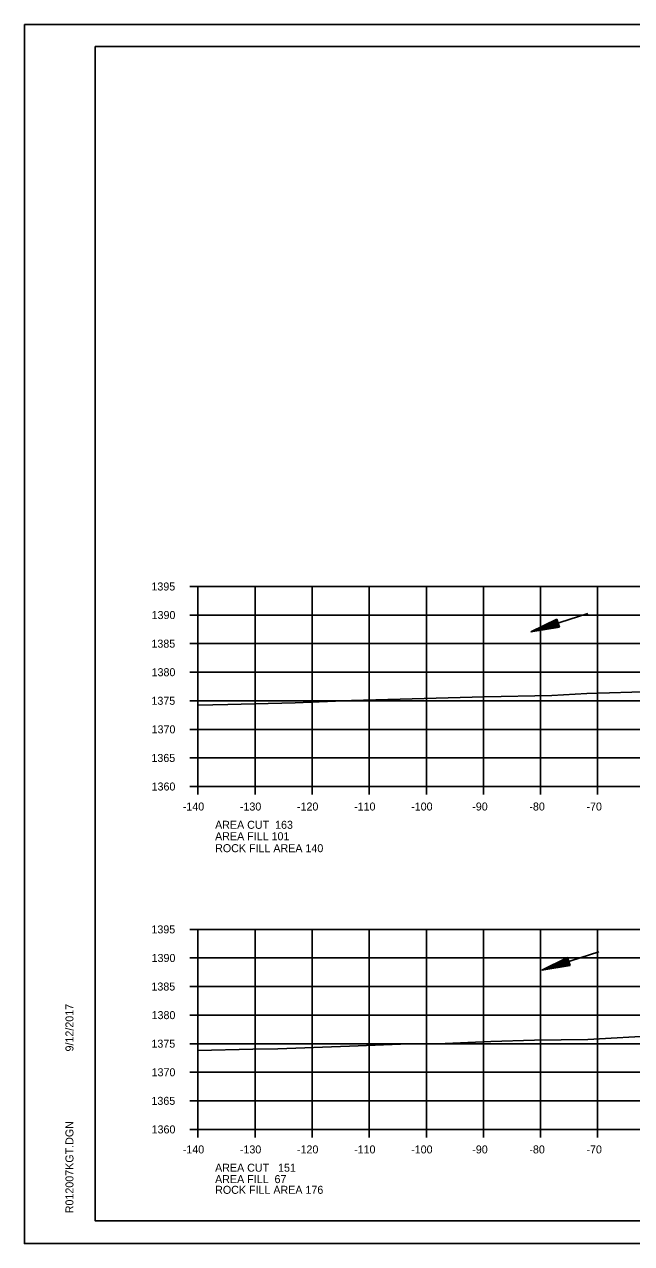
# Model space of a CAD drawing. Extents: x 1374311 to 1383814, y 384102 to 406278.
# Drawn here: x 1382469.7 to 1382576, y 396251.5 to 396464.9 of the extents above; entities that cross this region are included whole.
import ezdxf

# ---------------------------------------------------------------- set-up
doc = ezdxf.new("R2010")
doc.units = 0
for name, color, linetype in [('R_Axis', 7, 'Continuous'), ('R_Axis Annot', 7, 'Continuous'), ('R_Border', 7, 'Continuous'), ('R_Draft', 7, 'Continuous'), ('R_Exist Surface', 7, 'Continuous'), ('R_Fin Surface', 7, 'Continuous'), ('R_Grid', 7, 'Continuous'), ('R_No Plot', 7, 'Continuous'), ('R_Water', 7, 'Continuous')]:
    doc.layers.add(name, color=color, linetype=linetype)

msp = doc.modelspace()

# ---------------------------------------------------------------- linework, layer by layer
at = {"layer": 'R_Axis'}
for p, q in [((1382498.67, 396366.53), (1382500.07, 396366.53)), ((1382500.07, 396331.53), (1382500.07, 396366.53)), ((1382498.67, 396361.53), (1382500.07, 396361.53)), ((1382498.67, 396356.53), (1382500.07, 396356.53)), ((1382498.67, 396351.53), (1382500.07, 396351.53)), ((1382498.67, 396346.53), (1382500.07, 396346.53)), ((1382498.67, 396341.53), (1382500.07, 396341.53)), ((1382498.67, 396336.53), (1382500.07, 396336.53)), ((1382498.67, 396331.53), (1382500.07, 396331.53)), ((1382500.07, 396331.53), (1382780.07, 396331.53)), ((1382500.07, 396330.13), (1382500.07, 396331.53)), ((1382510.07, 396330.13), (1382510.07, 396331.53)), ((1382520.07, 396330.13), (1382520.07, 396331.53)), ((1382530.07, 396330.13), (1382530.07, 396331.53)), ((1382540.07, 396330.13), (1382540.07, 396331.53)), ((1382550.07, 396330.13), (1382550.07, 396331.53)), ((1382560.07, 396330.13), (1382560.07, 396331.53)), ((1382570.07, 396330.13), (1382570.07, 396331.53)), ((1382498.67, 396306.53), (1382500.07, 396306.53)), ((1382500.07, 396271.53), (1382500.07, 396306.53)), ((1382498.67, 396301.53), (1382500.07, 396301.53)), ((1382498.67, 396296.53), (1382500.07, 396296.53)), ((1382498.67, 396291.53), (1382500.07, 396291.53)), ((1382498.67, 396286.53), (1382500.07, 396286.53)), ((1382498.67, 396281.53), (1382500.07, 396281.53)), ((1382498.67, 396276.53), (1382500.07, 396276.53)), ((1382498.67, 396271.53), (1382500.07, 396271.53)), ((1382500.07, 396271.53), (1382780.07, 396271.53)), ((1382500.07, 396270.13), (1382500.07, 396271.53)), ((1382510.07, 396270.13), (1382510.07, 396271.53)), ((1382520.07, 396270.13), (1382520.07, 396271.53)), ((1382530.07, 396270.13), (1382530.07, 396271.53)), ((1382540.07, 396270.13), (1382540.07, 396271.53)), ((1382550.07, 396270.13), (1382550.07, 396271.53)), ((1382560.07, 396270.13), (1382560.07, 396271.53)), ((1382570.07, 396270.13), (1382570.07, 396271.53))]:
    msp.add_line(p, q, dxfattribs=at)
at = {"layer": 'R_Border'}
for p, q in [((1382482.07, 396460.99), (1382798.25, 396460.99)), ((1382482.07, 396255.53), (1382482.07, 396460.99)), ((1382482.07, 396255.53), (1382482.07, 396255.53)), ((1382798.25, 396255.53), (1382482.07, 396255.53))]:
    msp.add_line(p, q, dxfattribs=at)
at = {"layer": 'R_Draft'}
for p, q in [((1382562.9, 396360.83), (1382558.37, 396358.58)), ((1382562.94, 396360.72), (1382559.17, 396358.84)), ((1382562.98, 396360.59), (1382559.99, 396359.1)), ((1382563.02, 396360.47), (1382560.78, 396359.36)), ((1382563.06, 396360.35), (1382561.59, 396359.62)), ((1382563.09, 396360.23), (1382562.38, 396359.88)), ((1382563.17, 396360.01), (1382562.38, 396359.88)), ((1382563.36, 396359.41), (1382562.9, 396360.83)), ((1382563.36, 396359.41), (1382558.37, 396358.58)), ((1382563.32, 396359.53), (1382559.17, 396358.84)), ((1382563.28, 396359.65), (1382559.99, 396359.1)), ((1382563.25, 396359.77), (1382560.78, 396359.36)), ((1382563.21, 396359.89), (1382561.59, 396359.62)), ((1382564.81, 396301.64), (1382560.29, 396299.38)), ((1382565.28, 396300.21), (1382560.29, 396299.38)), ((1382564.85, 396301.52), (1382561.08, 396299.64)), ((1382565.24, 396300.33), (1382561.08, 396299.64)), ((1382564.89, 396301.4), (1382561.9, 396299.91)), ((1382565.2, 396300.45), (1382561.9, 396299.91)), ((1382564.93, 396301.28), (1382562.69, 396300.16)), ((1382565.16, 396300.57), (1382562.69, 396300.16)), ((1382564.97, 396301.16), (1382563.5, 396300.42)), ((1382565.12, 396300.69), (1382563.5, 396300.42)), ((1382565.01, 396301.04), (1382564.29, 396300.68)), ((1382565.08, 396300.81), (1382564.29, 396300.68)), ((1382565.28, 396300.21), (1382564.81, 396301.64))]:
    msp.add_line(p, q, dxfattribs=at)
at = {"layer": 'R_Exist Surface'}
for points in [[(1382500.07, 396345.77), (1382505.31, 396345.88), (1382517.12, 396346.19), (1382526.98, 396346.6), (1382537.59, 396346.87), (1382550.22, 396347.2), (1382562.06, 396347.45), (1382568.15, 396347.79), (1382580.02, 396348.17), (1382582.46, 396348.2), (1382587.63, 396348.51), (1382598.45, 396349.21), (1382600.04, 396349.27), (1382601.77, 396349.33), (1382613.48, 396349.78), (1382618, 396349.84), (1382630.53, 396349.93), (1382636, 396350.01), (1382647.18, 396350.09), (1382657.62, 396350.5), (1382666.51, 396350.75), (1382674.68, 396350.97), (1382692.31, 396351.39)], [(1382500.07, 396285.31), (1382509.67, 396285.58), (1382514.05, 396285.65), (1382526.63, 396286.11), (1382537.05, 396286.49), (1382542.01, 396286.52), (1382551.38, 396286.93), (1382559.01, 396287.16), (1382568.35, 396287.29), (1382580.64, 396287.95), (1382587.54, 396288.15), (1382599.32, 396288.56), (1382605.38, 396288.73), (1382616.38, 396289.25), (1382623.15, 396289.48), (1382624.5, 396289.52), (1382629.01, 396289.64), (1382633.33, 396289.84), (1382647.79, 396290.28), (1382676.76, 396291.19), (1382688.92, 396291.31)]]:
    msp.add_lwpolyline(points, dxfattribs=at)
at = {"layer": 'R_Grid'}
for p, q in [((1382500.07, 396366.53), (1382780.07, 396366.53)), ((1382500.07, 396331.53), (1382500.07, 396366.53)), ((1382510.07, 396331.53), (1382510.07, 396366.53)), ((1382520.07, 396331.53), (1382520.07, 396366.53)), ((1382530.07, 396331.53), (1382530.07, 396366.53)), ((1382540.07, 396331.53), (1382540.07, 396366.53)), ((1382550.07, 396331.53), (1382550.07, 396366.53)), ((1382560.07, 396331.53), (1382560.07, 396366.53)), ((1382570.07, 396331.53), (1382570.07, 396366.53)), ((1382500.07, 396361.53), (1382780.07, 396361.53)), ((1382500.07, 396356.53), (1382780.07, 396356.53)), ((1382500.07, 396351.53), (1382780.07, 396351.53)), ((1382500.07, 396346.53), (1382780.07, 396346.53)), ((1382500.07, 396341.53), (1382780.07, 396341.53)), ((1382500.07, 396336.53), (1382780.07, 396336.53)), ((1382500.07, 396331.53), (1382780.07, 396331.53)), ((1382500.07, 396306.53), (1382780.07, 396306.53)), ((1382500.07, 396271.53), (1382500.07, 396306.53)), ((1382510.07, 396271.53), (1382510.07, 396306.53)), ((1382520.07, 396271.53), (1382520.07, 396306.53)), ((1382530.07, 396271.53), (1382530.07, 396306.53)), ((1382540.07, 396271.53), (1382540.07, 396306.53)), ((1382550.07, 396271.53), (1382550.07, 396306.53)), ((1382560.07, 396271.53), (1382560.07, 396306.53)), ((1382570.07, 396271.53), (1382570.07, 396306.53)), ((1382500.07, 396301.53), (1382780.07, 396301.53)), ((1382500.07, 396296.53), (1382780.07, 396296.53)), ((1382500.07, 396291.53), (1382780.07, 396291.53)), ((1382500.07, 396286.53), (1382780.07, 396286.53)), ((1382500.07, 396281.53), (1382780.07, 396281.53)), ((1382500.07, 396276.53), (1382780.07, 396276.53)), ((1382500.07, 396271.53), (1382780.07, 396271.53))]:
    msp.add_line(p, q, dxfattribs=at)
at = {"layer": 'R_No Plot'}
for p, q in [((1382469.67, 396464.89), (1382803, 396464.89)), ((1382469.67, 396251.55), (1382803, 396251.55))]:
    msp.add_line(p, q, dxfattribs=at)
for points in [[(1382469.66, 396464.89), (1382803, 396464.89), (1382803, 396251.55), (1382469.66, 396251.55)], [(1382715.99, 396460.99), (1382715.99, 396451.11), (1382751.72, 396451.11), (1382751.72, 396448.19), (1382774.92, 396448.19), (1382774.92, 396423.86), (1382798.25, 396423.86), (1382798.25, 396255.53), (1382482.07, 396255.53), (1382482.07, 396460.99)]]:
    msp.add_lwpolyline(points, close=True, dxfattribs=at)
at = {"layer": 'R_Water'}
for p, q in [((1382568.37, 396361.82), (1382558.37, 396358.58)), ((1382570.28, 396302.62), (1382560.29, 396299.38))]:
    msp.add_line(p, q, dxfattribs=at)

# ---------------------------------------------------------------- texts
at = {"layer": 'R_Axis Annot'}
for s, p in [('1395', (1382491.92, 396365.83)), ('1390', (1382491.95, 396360.83)), ('1385', (1382491.92, 396355.83)), ('1380', (1382491.95, 396350.83)), ('1375', (1382491.92, 396345.83)), ('1370', (1382491.95, 396340.83)), ('1365', (1382491.92, 396335.83)), ('1360', (1382491.95, 396330.83)), ('-140', (1382497.41, 396327.33)), ('-130', (1382507.41, 396327.33)), ('-120', (1382517.41, 396327.33)), ('-110', (1382527.41, 396327.33)), ('-100', (1382537.41, 396327.33)), ('-90', (1382548.11, 396327.33)), ('-80', (1382558.11, 396327.33)), ('-70', (1382568.11, 396327.33)), ('AREA CUT  163', (1382503.07, 396324.13)), ('AREA FILL 101', (1382503.07, 396322.13)), ('1395', (1382491.92, 396305.83)), ('1390', (1382491.95, 396300.83)), ('1385', (1382491.92, 396295.83)), ('1380', (1382491.95, 396290.83)), ('1375', (1382491.92, 396285.83)), ('1370', (1382491.95, 396280.83)), ('1365', (1382491.92, 396275.83)), ('1360', (1382491.95, 396270.83)), ('-140', (1382497.41, 396267.33)), ('-130', (1382507.41, 396267.33)), ('-120', (1382517.41, 396267.33)), ('-110', (1382527.41, 396267.33)), ('-100', (1382537.41, 396267.33)), ('-90', (1382548.11, 396267.33)), ('-80', (1382558.11, 396267.33)), ('-70', (1382568.11, 396267.33)), ('AREA CUT   151', (1382503.07, 396264.13)), ('AREA FILL  67', (1382503.07, 396262.13))]:
    msp.add_text(s, height=1.4, dxfattribs=at).set_placement(p)
at = {"layer": 'R_Border'}
for s, p in [('9/12/2017', (1382478.26, 396285.17)), ('R012007KGT.DGN', (1382478.26, 396256.86))]:
    msp.add_text(s, height=1.4, rotation=90, dxfattribs=at).set_placement(p)
at = {"layer": 'R_Fin Surface'}
for s, p in [('ROCK FILL AREA 140', (1382503.08, 396320.04)), ('ROCK FILL AREA 176', (1382503.08, 396260.26))]:
    msp.add_text(s, height=1.4, dxfattribs=at).set_placement(p)

doc.saveas('drawing.dxf')
